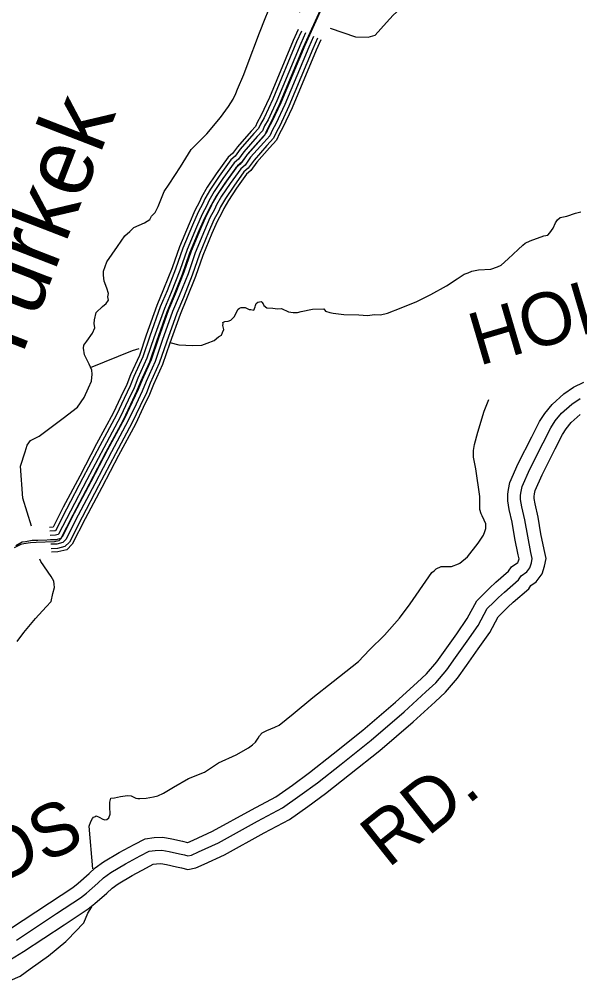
# Model space of a CAD drawing. Extents: x 1551132 to 1791609, y 378168 to 563823.
# Drawn here: x 1619947 to 1623885, y 504474 to 511260 of the extents above; entities that cross this region are included whole.
import ezdxf

# ---------------------------------------------------------------- set-up
doc = ezdxf.new("R2010")
doc.units = 0
for name, color, linetype in [('DESIGN - DRAINAGE - Bridges and Cross Drains Size Text', 7, 'Continuous'), ('DESIGN - ROW - Right-of-Way and Easement Labels', 7, 'Continuous'), ('DESIGN - TRANSPORTATION - Text', 7, 'Continuous'), ('SURVEY - PROPERTY - Owners', 7, 'Continuous'), ('SURVEY - TRANSPORTATION - Roads', 7, 'Continuous')]:
    doc.layers.add(name, color=color, linetype=linetype)

msp = doc.modelspace()

# ---------------------------------------------------------------- linework, layer by layer
at = {"layer": 'DESIGN - TRANSPORTATION - Text'}
for points in [[(1622130.312, 511197.379), (1622308.383, 511137.32), (1622399.239, 511134.861), (1622447.33, 511149.162), (1622528.278, 511237.339), (1622572.927, 511288.949), (1622597.202, 511310.716), (1622611.451, 511330.6), (1622611.86, 511366.676), (1622624.126, 511388.585), (1622634.292, 511402.502), (1622658.6, 511426.277), (1622699.174, 511471.912), (1622749.623, 511505.413), (1622764.098, 511545.339), (1622769.398, 511560.181), (1622826.488, 511817.679), (1622796.281, 512046.218)], [(1621548.109, 510935.681), (1621633.816, 511165.395), (1621674.998, 511265.148), (1621695.614, 511317.024), (1621748.297, 511370.542), (1621798.879, 511380.476), (1621841.853, 511359.6), (1621921.426, 511312.357)], [(1620031.427, 507696.771), (1619972.62, 507894.26), (1619954.97, 508119.724), (1619988.153, 508219.576), (1620002.711, 508267.519), (1620025.102, 508299.328), (1620085.542, 508330.713), (1620255.222, 508457.049), (1620356.236, 508534.068), (1620403.068, 508601.686), (1620433.876, 508669.488), (1620454.451, 508717.356), (1620459, 508765.416), (1620455.309, 508793.525), (1620437.759, 508835.818), (1620404.468, 508902.353), (1620396.977, 508948.537), (1620401.21, 508968.538), (1620421.551, 508996.372), (1620460.259, 509054.056), (1620476.717, 509091.949), (1620473.05, 509122.067), (1620475.342, 509148.092), (1620487.925, 509198.06), (1620530.482, 509241.678), (1620556.765, 509263.42), (1620573.04, 509285.288), (1620569.306, 509309.388), (1620573.581, 509333.389), (1620561.973, 509369.606), (1620542.516, 509419.941), (1620538.982, 509462.075), (1620537.299, 509490.159), (1620562.057, 509554.019), (1620637.405, 509663.406), (1620688.329, 509738.991), (1620722.72, 509768.667), (1620751.069, 509796.409), (1620825.551, 509829.627), (1620863.875, 509853.244), (1620876.141, 509875.153), (1620900.466, 509900.929), (1620922.999, 509944.771), (1620964.231, 510048.532), (1620998.88, 510102.259), (1621078.37, 510223.62), (1621153.852, 510345.032), (1621265.266, 510456.01), (1621360.68, 510569.171), (1621417.637, 510646.69), (1621450.27, 510698.441), (1621468.753, 510738.317), (1621481.103, 510768.243), (1621524.343, 510871.979), (1621548.109, 510935.681)], [(1621004.304, 508987.513), (1621067.42, 508971.955), (1621165.501, 508966.821), (1621229.632, 508970.096), (1621267.84, 508983.688), (1621316.13, 509003.181), (1621346.438, 509026.881), (1621368.629, 509040.657), (1621374.837, 509058.632), (1621383.096, 509080.583), (1621377.387, 509106.708), (1621379.529, 509118.709), (1621377.637, 509128.759), (1621391.72, 509134.609), (1621413.795, 509138.368), (1621433.894, 509144.151), (1621442.011, 509154.076), (1621458.219, 509169.927), (1621470.552, 509197.852), (1621484.843, 509221.736), (1621494.943, 509229.645), (1621507.009, 509233.512), (1621533.067, 509235.22), (1621562.941, 509220.845), (1621572.958, 509220.728), (1621594.941, 509216.47), (1621603.199, 509238.42), (1621607.315, 509248.396), (1621611.482, 509262.379), (1621623.615, 509272.263), (1621645.689, 509276.021), (1621651.648, 509271.938), (1621659.522, 509259.821), (1621665.397, 509247.729), (1621685.238, 509231.462), (1621729.271, 509228.953), (1621761.27, 509224.578), (1621789.353, 509228.262), (1621839.143, 509203.636), (1621871.142, 509199.261), (1621901.183, 509198.919), (1621927.308, 509206.636), (1622007.589, 509221.745), (1622085.737, 509224.862), (1622097.579, 509208.686), (1622129.503, 509198.295), (1622151.486, 509194.036), (1622227.492, 509185.144), (1622331.607, 509181.944), (1622393.647, 509177.227), (1622441.796, 509184.686), (1622485.836, 509182.178), (1622534.035, 509193.653), (1622630.616, 509232.637), (1622739.272, 509277.489), (1622837.953, 509324.465), (1622948.817, 509387.342), (1623023.482, 509436.593), (1623071.906, 509468.11), (1623100.055, 509477.811), (1623126.23, 509489.536), (1623174.404, 509499.003), (1623260.585, 509504.028), (1623306.825, 509519.537), (1623333, 509531.262), (1623381.582, 509576.805), (1623452.422, 509642.14), (1623484.805, 509671.841), (1623500.988, 509685.683), (1623537.237, 509703.308), (1623633.768, 509738.284), (1623661.851, 509741.968), (1623674.05, 509757.868), (1623698.466, 509791.661), (1623714.916, 509829.562), (1623729.191, 509851.446), (1623747.39, 509867.271), (1623795.572, 509876.746), (1623855.896, 509898.097), (1623894.037, 509905.681)], [(1620447.534, 508812.267), (1620742.494, 508931.587), (1620789.643, 508946.404)], [(1623172.444, 507578.745), (1623209.127, 507634.446), (1623217.435, 507660.414), (1623225.668, 507680.364), (1623226.035, 507712.432), (1623214.31, 507738.624), (1623198.635, 507768.875), (1623192.81, 507784.975), (1623183.136, 507815.159), (1623182.152, 507905.37), (1623154.312, 508100.133), (1623139.22, 508182.494), (1623139.745, 508228.595), (1623146.228, 508270.613), (1623169.253, 508358.548), (1623212.969, 508504.377), (1623246.251, 508587.054)], [(1620462.59, 505288.351), (1620438.024, 505589.567), (1620450.407, 505621.501), (1620460.649, 505641.427), (1620468.773, 505651.36), (1620482.831, 505655.21), (1620486.906, 505661.177), (1620508.822, 505650.902), (1620532.697, 505636.593), (1620546.672, 505632.427), (1620560.713, 505634.268), (1620574.888, 505648.135), (1620585.171, 505672.069), (1620583.762, 505724.204), (1620582.121, 505756.296), (1620586.237, 505766.272), (1620590.446, 505784.264), (1620614.528, 505787.997), (1620656.694, 505797.539), (1620706.826, 505802.973), (1620732.834, 505800.673), (1620764.725, 505786.272), (1620780.699, 505782.081), (1620794.716, 505781.922), (1620838.815, 505785.422), (1620888.997, 505794.864), (1620919.105, 505800.539), (1620959.387, 505820.115), (1621029.952, 505861.408), (1621134.816, 505924.343), (1621247.48, 505969.152), (1621346.361, 506034.171), (1621471.183, 506090.864), (1621557.84, 506137.982), (1621586.122, 506159.707), (1621606.38, 506179.516), (1621624.721, 506207.375), (1621634.913, 506223.292), (1621653.187, 506245.135), (1621685.412, 506260.802), (1621741.752, 506284.202), (1621771.951, 506297.886), (1621870.991, 506376.938), (1622010.513, 506493.6), (1622151.984, 506606.236), (1622329.83, 506746.515), (1622408.862, 506827.792), (1622514.176, 506930.82), (1622619.674, 507049.881), (1622692.922, 507151.267), (1622825.252, 507340.18), (1622845.643, 507372.023), (1622861.793, 507383.865), (1622875.976, 507397.732), (1622910.2, 507413.374), (1622984.298, 507412.524), (1623032.589, 507432.016), (1623042.647, 507435.908), (1623097.238, 507481.384), (1623172.444, 507578.745)], [(1619932.212, 506886.242), (1619978.994, 506949.844), (1620060.234, 507049.138), (1620135.257, 507130.465), (1620171.74, 507168.133), (1620182.389, 507224.134), (1620192.881, 507266.11), (1620192.731, 507289.744), (1620189.373, 507310.253), (1620169.706, 507342.554), (1620098.816, 507449.607), (1620091.208, 507465.274)], [(1619812.771, 504474.138), (1619953.66, 504534.664), (1620022.333, 504585.991), (1620151.547, 504676.718), (1620272.861, 504777.554), (1620353.917, 504860.815), (1620386.35, 504894.516), (1620400.525, 504908.383), (1620427.332, 504976.234), (1620455.89, 505022.011), (1620456.648, 505022.752)]]:
    msp.add_lwpolyline(points, dxfattribs=at)
at = {"layer": 'SURVEY - PROPERTY - Owners'}
for points in [[(1622083.73, 511376.759), (1621941.1, 511061.643), (1621773.712, 510658.64), (1621710.597, 510525.037), (1621686.239, 510481.194), (1621669.923, 510443.293), (1621629.574, 510399.6), (1621536.743, 510294.297), (1621498.302, 510240.571), (1621468.111, 510214.812), (1621391.238, 510107.359), (1621330.506, 510017.79), (1621293.981, 509954.039), (1621279.715, 509922.121), (1621247.224, 509862.336), (1621208.475, 509772.575), (1621143.151, 509614.963), (1621091.894, 509467.234), (1621030.604, 509313.589), (1620983.672, 509201.869), (1620909.932, 508996.28), (1620860.699, 508850.535), (1620797.526, 508710.923), (1620770.96, 508643.079), (1620728.211, 508553.352), (1620673.245, 508437.699), (1620555.431, 508218.477), (1620437.567, 507993.246), (1620321.753, 507774.007), (1620236.363, 507606.561), (1620224.264, 507594.652), (1620194.231, 507586.91), (1620066.309, 507582.043), (1620026.335, 507580.393), (1619978.319, 507572.81), (1619956.303, 507569.001), (1619910.304, 507544.451)], [(1619877.137, 504864.39), (1620159.272, 505049.303), (1620322.577, 505157.639), (1620360.384, 505187.765), (1620438.191, 505254.783), (1620480.773, 505294.609), (1620539.138, 505338.252), (1620649.369, 505402.796), (1620753.192, 505458.722), (1620830.248, 505500.198), (1620895.105, 505508.474), (1620954.195, 505510.524), (1621017.852, 505500.123), (1621092.559, 505482.781), (1621129.608, 505474.189), (1621132.158, 505473.531), (1621168.473, 505489.815), (1621305.504, 505553.075), (1621578.381, 505703.612), (1621748.493, 505793.781), (1621865.932, 505877.1), (1621986.604, 505964.669), (1622152.009, 506096.081), (1622361.987, 506263.377), (1622591.057, 506459.474), (1622742.829, 506599.078), (1622807.452, 506658.963), (1622880.067, 506743.265), (1622938.449, 506825.584), (1623021.039, 506940.512), (1623094.554, 507047.056), (1623161.627, 507172.293), (1623216.826, 507226.636), (1623250.659, 507262.029), (1623296.183, 507302.571), (1623385.714, 507379.932), (1623406.747, 507412.083), (1623449.304, 507441.375), (1623453.112, 507446.492), (1623457.637, 507461.425), (1623459.129, 507468.542), (1623453.479, 507494.493), (1623430.063, 507611.046), (1623411.289, 507724.141), (1623390.364, 507815.385), (1623378.823, 507876.011), (1623379.231, 507921.929), (1623384.656, 507955.305), (1623393.039, 508003.131), (1623453.571, 508136.985), (1623547.911, 508323.973), (1623602.809, 508433.659), (1623638.742, 508490.16), (1623690.991, 508553.287), (1623773.056, 508627.347), (1623841.812, 508673.982), (1623913.536, 508709.133)], [(1619925.852, 504787.863), (1620209.204, 504973.576), (1620376.009, 505084.229), (1620418.266, 505117.896), (1620498.797, 505187.265), (1620539.088, 505224.949), (1620589.37, 505262.55), (1620693.81, 505323.702), (1620796.19, 505378.853), (1620858.422, 505412.346), (1620902.43, 505417.963), (1620948.395, 505419.555), (1621000.269, 505411.079), (1621072.059, 505394.421), (1621107.95, 505386.095), (1621131.866, 505379.879), (1621157.89, 505385.654), (1621206.039, 505407.246), (1621346.469, 505472.081), (1621621.53, 505623.819), (1621796.175, 505716.388), (1621918.814, 505803.398), (1622041.478, 505892.417), (1622208.483, 506025.096), (1622419.761, 506193.425), (1622651.272, 506391.614), (1622804.361, 506532.426), (1622872.851, 506595.894), (1622951.582, 506687.305), (1623012.272, 506772.874), (1623095.204, 506888.277), (1623172.11, 506999.73), (1623235.084, 507117.316), (1623281.441, 507162.959), (1623313.707, 507196.71), (1623355.998, 507234.378), (1623454.646, 507319.613), (1623472.879, 507347.481), (1623513.078, 507375.157), (1623535.319, 507404.999), (1623545.61, 507438.95), (1623551.868, 507468.926), (1623542.269, 507513.069), (1623519.294, 507627.413), (1623500.32, 507741.724), (1623479.154, 507834.018), (1623469.604, 507884.17), (1623469.871, 507914.204), (1623474.096, 507940.196), (1623480.404, 507976.189), (1623535.419, 508097.842), (1623628.959, 508283.238), (1623681.841, 508388.9), (1623712.232, 508436.692), (1623756.656, 508490.361), (1623829.163, 508555.796), (1623887.453, 508595.33)], [(1619853.229, 504632.125), (1619976.493, 504708.311), (1620261.111, 504894.857), (1620431.549, 505007.919), (1620478.431, 505045.27), (1620561.796, 505117.08), (1620599.703, 505152.539), (1620641.586, 505183.857), (1620740, 505241.483), (1620840.889, 505295.826), (1620887.705, 505321.027), (1620910.046, 505323.877), (1620942.37, 505324.994), (1620981.994, 505318.519), (1621050.751, 505302.568), (1621085.434, 505294.518), (1621130.124, 505282.901), (1621187.698, 505295.685), (1621245.088, 505321.419), (1621389.06, 505387.887), (1621666.378, 505540.875), (1621845.741, 505635.936), (1621973.788, 505726.788), (1622098.518, 505817.307), (1622267.181, 505951.302), (1622479.818, 506120.707), (1622713.863, 506321.071), (1622868.317, 506463.141), (1622940.832, 506530.334), (1623025.922, 506629.129), (1623089.012, 506718.081), (1623172.294, 506833.976), (1623252.725, 506950.537), (1623311.441, 507060.173), (1623348.606, 507096.766), (1623379.247, 507128.817), (1623418.18, 507163.493), (1623526.302, 507256.912), (1623541.627, 507280.329), (1623579.376, 507306.322), (1623620.775, 507361.865), (1623637.058, 507415.591), (1623648.275, 507469.326), (1623634.567, 507532.377), (1623612.05, 507644.43), (1623592.868, 507760), (1623571.452, 507853.386), (1623563.968, 507892.653), (1623564.093, 507906.17), (1623567.068, 507924.487), (1623571.218, 507948.18), (1623620.501, 508057.158), (1623713.207, 508240.896), (1623763.997, 508342.373), (1623788.63, 508381.116), (1623824.913, 508424.951), (1623887.486, 508481.419)]]:
    msp.add_lwpolyline(points, dxfattribs=at)
at = {"layer": 'SURVEY - TRANSPORTATION - Roads'}
for points in [[(1622095.297, 511391.926), (1621952.667, 511076.81), (1621785.279, 510673.807), (1621722.163, 510540.204), (1621697.806, 510496.361), (1621681.489, 510458.46), (1621641.14, 510414.767), (1621548.309, 510309.465), (1621509.868, 510255.738), (1621479.677, 510229.979), (1621402.804, 510122.526), (1621342.072, 510032.957), (1621305.548, 509969.206), (1621291.282, 509937.288), (1621258.791, 509877.503), (1621220.041, 509787.743), (1621154.718, 509630.13), (1621103.461, 509482.401), (1621042.17, 509328.756), (1620995.238, 509217.036), (1620921.498, 509011.447), (1620872.266, 508865.702), (1620809.092, 508726.09), (1620782.526, 508658.246), (1620739.777, 508568.519), (1620684.812, 508452.866), (1620566.998, 508233.644), (1620449.134, 508008.413), (1620333.319, 507789.174), (1620247.93, 507621.728), (1620235.83, 507609.819), (1620205.797, 507602.077), (1620077.875, 507597.21), (1620037.901, 507595.56), (1619989.886, 507587.977), (1619967.87, 507584.168), (1619921.871, 507559.618)], [(1621906.334, 511187.154), (1621872.194, 511111.727), (1621705.072, 510709.383), (1621644.09, 510580.28), (1621618.982, 510535.104), (1621606.866, 510506.945), (1621576.017, 510473.535), (1621479.569, 510364.133), (1621444.778, 510315.506), (1621414.587, 510289.747), (1621330.822, 510172.669), (1621267.615, 510079.442), (1621227.258, 510009.007), (1621212.592, 509976.189), (1621179.834, 509915.913), (1621139.26, 509821.918), (1621072.695, 509661.331), (1621021.246, 509513.044), (1620960.997, 509361.998), (1620913.465, 509248.853), (1620838.658, 509040.298), (1620790.559, 508897.903), (1620728.244, 508760.191), (1620701.995, 508693.147), (1620660.571, 508606.212), (1620606.522, 508492.484), (1620489.508, 508274.745), (1620371.494, 508049.239), (1620255.463, 507829.591), (1620183.781, 507689.021), (1620157.965, 507688.038)], [(1621929.834, 511176.72), (1621895.785, 511101.494), (1621728.588, 510698.958), (1621666.973, 510568.53), (1621642.09, 510523.745), (1621628.741, 510492.728), (1621595.108, 510456.31), (1621499.719, 510348.107), (1621463.861, 510297.981), (1621433.67, 510272.222), (1621351.93, 510157.969), (1621289.44, 510065.816), (1621250.216, 509997.34), (1621235.658, 509964.78), (1621202.984, 509904.646), (1621162.943, 509811.901), (1621096.744, 509652.181), (1621045.354, 509504.06), (1620984.797, 509352.248), (1620937.439, 509239.528), (1620862.941, 509031.839), (1620814.509, 508888.461), (1620751.944, 508750.19), (1620725.602, 508682.914), (1620683.795, 508595.161), (1620629.471, 508480.867), (1620512.224, 508262.694), (1620394.26, 508037.272), (1620278.287, 507817.741), (1620200.231, 507664.67), (1620196.781, 507663.779), (1620160.157, 507662.387)], [(1621958.142, 511164.079), (1621924.226, 511089.152), (1621756.938, 510686.383), (1621694.572, 510554.371), (1621669.948, 510510.053), (1621655.115, 510475.594), (1621618.124, 510435.535), (1621524.018, 510328.782), (1621486.86, 510276.864), (1621456.669, 510251.105), (1621377.363, 510140.243), (1621315.756, 510049.383), (1621277.882, 509983.273), (1621263.474, 509951.038), (1621230.883, 509891.079), (1621191.492, 509799.818), (1621125.735, 509641.155), (1621074.403, 509493.235), (1621013.479, 509340.506), (1620966.339, 509228.278), (1620892.224, 509021.639), (1620843.391, 508877.077), (1620780.518, 508738.14), (1620754.068, 508670.58), (1620711.786, 508581.836), (1620657.146, 508466.866), (1620539.615, 508248.169), (1620421.693, 508022.838), (1620305.803, 507803.457), (1620222.597, 507640.295), (1620220.022, 507637.761), (1620201.289, 507632.928), (1620162.823, 507631.461)], [(1621986.458, 511151.47), (1621952.667, 511076.81), (1621785.279, 510673.807), (1621722.163, 510540.204), (1621697.806, 510496.361), (1621681.489, 510458.46), (1621641.14, 510414.767), (1621548.309, 510309.465), (1621509.868, 510255.738), (1621479.677, 510229.979), (1621402.804, 510122.526), (1621342.072, 510032.957), (1621305.548, 509969.206), (1621291.282, 509937.288), (1621258.791, 509877.503), (1621220.041, 509787.743), (1621154.718, 509630.13), (1621103.461, 509482.401), (1621042.17, 509328.756), (1620995.238, 509217.036), (1620921.498, 509011.447), (1620872.266, 508865.702), (1620809.092, 508726.09), (1620782.526, 508658.246), (1620739.777, 508568.519), (1620684.812, 508452.866), (1620566.998, 508233.644), (1620449.134, 508008.413), (1620333.319, 507789.174), (1620247.93, 507621.728), (1620235.83, 507609.819), (1620205.797, 507602.077), (1620165.615, 507600.552)], [(1622014.782, 511138.87), (1621981.108, 511064.468), (1621813.62, 510661.232), (1621749.754, 510526.037), (1621725.663, 510482.669), (1621707.864, 510441.326), (1621664.156, 510394), (1621572.6, 510290.147), (1621532.876, 510234.613), (1621502.685, 510208.854), (1621428.245, 510104.809), (1621368.388, 510016.532), (1621333.214, 509955.139), (1621319.089, 509923.538), (1621286.698, 509863.928), (1621248.591, 509775.667), (1621183.701, 509619.105), (1621132.518, 509471.568), (1621070.861, 509317.005), (1621024.137, 509205.794), (1620950.772, 509001.255), (1620901.14, 508854.327), (1620837.666, 508714.04), (1620810.984, 508645.913), (1620767.768, 508555.202), (1620712.478, 508438.866), (1620594.38, 508219.118), (1620476.575, 507993.987), (1620360.835, 507774.89), (1620273.262, 507603.161), (1620251.638, 507581.877), (1620210.306, 507571.226), (1620168.165, 507569.626)], [(1622043.098, 511126.244), (1622009.549, 511052.126), (1621841.969, 510648.657), (1621777.354, 510511.878), (1621753.521, 510468.977), (1621734.238, 510424.193), (1621687.172, 510373.225), (1621596.9, 510270.822), (1621555.875, 510213.495), (1621525.684, 510187.736), (1621453.678, 510087.084), (1621394.704, 510000.098), (1621360.88, 509941.072), (1621346.905, 509909.796), (1621314.598, 509850.361), (1621277.14, 509763.584), (1621212.692, 509608.08), (1621161.568, 509460.742), (1621099.544, 509305.263), (1621053.037, 509194.544), (1620980.055, 508991.055), (1620930.023, 508842.943), (1620866.241, 508701.989), (1620839.45, 508633.579), (1620795.759, 508541.877), (1620740.152, 508424.865), (1620621.771, 508204.593), (1620504.007, 507979.554), (1620388.352, 507760.606), (1620298.587, 507584.593), (1620267.438, 507553.943), (1620214.814, 507540.376), (1620170.932, 507538.709)], [(1622065.681, 511116.219), (1622032.223, 511042.292), (1621864.568, 510638.632), (1621799.353, 510500.578), (1621775.729, 510458.06), (1621755.263, 510410.534), (1621705.522, 510356.666), (1621616.266, 510255.422), (1621574.217, 510196.653), (1621544.026, 510170.894), (1621473.961, 510072.958), (1621415.679, 509987.006), (1621382.946, 509929.855), (1621369.08, 509898.829), (1621336.847, 509839.536), (1621299.906, 509753.95), (1621235.799, 509599.288), (1621184.734, 509452.109), (1621122.418, 509295.896), (1621076.078, 509185.577), (1621003.396, 508982.93), (1620953.039, 508833.868), (1620889.015, 508692.381), (1620862.141, 508623.746), (1620818.075, 508531.26), (1620762.21, 508413.707), (1620643.604, 508193.009), (1620525.882, 507968.053), (1620410.284, 507749.223), (1620318.786, 507569.793), (1620280.046, 507531.667), (1620218.414, 507515.775), (1620173.04, 507514.05)]]:
    msp.add_lwpolyline(points, dxfattribs=at)

# ---------------------------------------------------------------- texts
at = {"layer": 'DESIGN - DRAINAGE - Bridges and Cross Drains Size Text'}
msp.add_text('Turkek', height=475.0094, rotation=68.8092583, dxfattribs=at).set_placement((1619926.171, 508790.766))
at = {"layer": 'DESIGN - ROW - Right-of-Way and Easement Labels'}
for s, height, rotation, p in [('HOLLOW', 369.9929, 16.4125944, (1623176.053, 508822.71)), ('RD.', 369.9986, 38.5438028, (1622538.569, 505289.141)), ('FIELDS', 369.9947, 24.767975, (1618847.394, 504740.177))]:
    msp.add_text(s, height=height, rotation=rotation, dxfattribs=at).set_placement(p)

doc.saveas('drawing.dxf')
